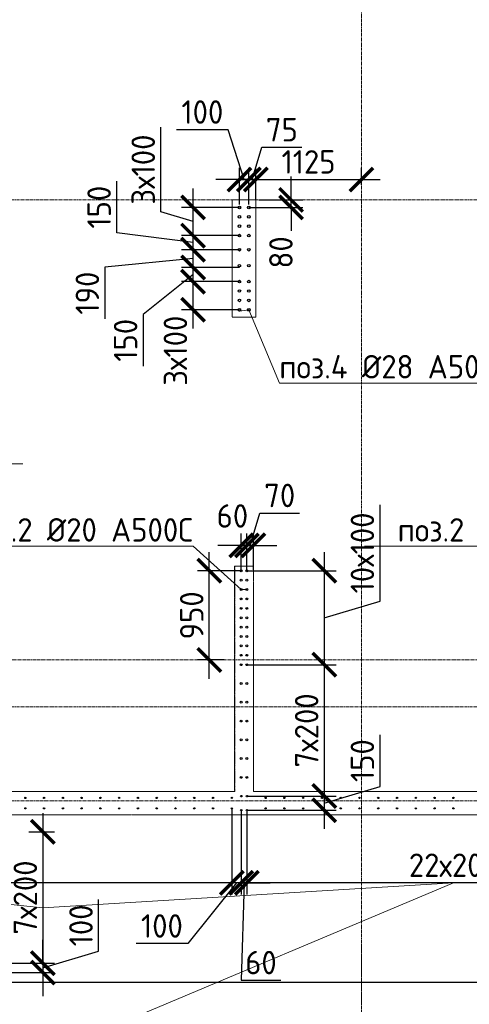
# Model space of a CAD drawing. Header units: millimetres. Extents: x 376598 to 1249954, y -318491 to -22134.
# Tile 393 of 444: x 1205705 to 1210495, y -237154 to -226668. Entities that reach past the tile are written whole.
import ezdxf
from ezdxf import colors
from ezdxf.entities.mleader import LeaderData, LeaderLine
from ezdxf.math import Vec2, Vec3

# ---------------------------------------------------------------- set-up
doc = ezdxf.new("R2010")
doc.units = ezdxf.units.MM
for name, pattern in [('01 Штриховая _4 мм_', [6, 3.5, -2.5]), ('______5', [1100, 800, -100, 100, -100]), ('HIDDEN2', [4.7625, 3.175, -1.5875]), ('осевая', [50.8, 31.75, -6.35, 6.35, -6.35])]:
    doc.linetypes.add(name, pattern=pattern)
for name, color, linetype, lineweight in [('0 Фундамент', 5, 'Continuous', 30), ('1 Стены', 3, 'Continuous', 30), ('Оси', 40, '______5', 18), ('подоснова', 151, 'Continuous', 5), ('РАЗМЕРЫ', 1, 'Continuous', 9), ('СТЕНЫ', 3, 'Continuous', 30)]:
    doc.layers.add(name, color=color, linetype=linetype, lineweight=lineweight)
doc.styles.add('GOST-2.304_Type-B', font='GOST_Common.ttf')
doc.dimstyles.new('СПДС', dxfattribs={"dimscale": 100, "dimtxt": 2.5, "dimasz": 2.5, "dimexe": 1.25, "dimexo": 0, "dimtad": 1, "dimdec": 0, "dimtxsty": 'GOST-2.304_Type-B', "dimblk": 'ARCHTICK', "dimcen": 2.5, "dimdle": 2, "dimadec": 0, "dimazin": 2, "dimtfac": 0.75, "dimtdec": 0, "dimtmove": 1, "dimatfit": 3, "dimfxl": 1, "dimtolj": 1, "dimarcsym": 1})

# ---------------------------------------------------------------- blocks, each defined once
blk = doc.blocks.new('оси 2.2-2.3')
at = {"layer": 'Оси', "color": 16, "linetype": 'осевая', "lineweight": 0, "transparency": 33554687}
for p, q in [((487804.9, -104267.9), (487804.9, -134893.5)), ((468076.3, -121995.4), (524372.9, -121995.4)), ((468653.8, -126895.4), (523707.4, -126895.4)), ((468076.3, -127395.4), (524372.9, -127395.4)), ((468076.3, -128395.4), (524372.9, -128395.4))]:
    blk.add_line(p, q, dxfattribs=at)
blk = doc.blocks.new('стены тп')
at = {"layer": '1 Стены', "color": 252, "linetype": 'HIDDEN2', "lineweight": 0, "true_color": 0x939598}
for p, q in [((874815, -203026), (874565, -203026)), ((874565, -203026), (874565, -204276)), ((874815, -204276), (874815, -203026)), ((874565, -204276), (874815, -204276)), ((874791, -206926), (874591, -206926)), ((874591, -206926), (874591, -209326)), ((874791, -209326), (874791, -206926)), ((874591, -209326), (866691, -209326)), ((879191, -209326), (874791, -209326)), ((872191, -209576), (881691, -209576)), ((875941, -211577), (875941, -210965)), ((875941, -211577), (875941, -210965))]:
    blk.add_line(p, q, dxfattribs=at)
blk = doc.blocks.new('_ArchTick')
at = {"color": 0, "linetype": 'ByBlock', "const_width": 0.15}
blk.add_lwpolyline([(-0.5, -0.5), (0.5, 0.5)], dxfattribs=at)
blk = doc.blocks.new('*D3074')
at = {"layer": 'DEFPOINTS', "color": 0, "lineweight": 0, "transparency": 16777216}
for p in [(1208145, -228370), (1208221, -228587, 360), (1208145, -228637)]:
    blk.add_point(p, dxfattribs=at)
at = {"layer": 'РАЗМЕРЫ', "color": 0, "lineweight": -2, "transparency": 16777216}
for p, q in [((1208183, -228370), (1208286, -228026)), ((1208286, -228026), (1208710, -228026)), ((1208145, -228637), (1208145, -228245)), ((1208221, -228587), (1208221, -228245)), ((1208145, -228370), (1207895, -228370)), ((1208221, -228370), (1208145, -228370)), ((1208221, -228370), (1208145, -228370)), ((1208221, -228370), (1208471, -228370))]:
    blk.add_line(p, q, dxfattribs=at)
at = {"layer": 'РАЗМЕРЫ', "color": 0, "lineweight": -2, "transparency": 16777216, "xscale": 250, "yscale": 250, "zscale": 250}
blk.add_blockref('_ArchTick', (1208145, -228370), dxfattribs=at)
at = {"layer": 'РАЗМЕРЫ', "color": 0, "lineweight": -2, "transparency": 16777216, "xscale": 250, "yscale": 250, "zscale": 250, "rotation": 180}
blk.add_blockref('_ArchTick', (1208221, -228370), dxfattribs=at)
at = {"layer": 'РАЗМЕРЫ', "color": 0, "lineweight": 0, "transparency": 16777216, "insert": (1208498, -227839), "char_height": 250, "attachment_point": 5, "style": 'GOST-2.304_Type-B'}
blk.add_mtext('\\A1;75', dxfattribs=at)
blk = doc.blocks.new('*D3075')
at = {"layer": 'DEFPOINTS', "color": 0, "lineweight": 0, "transparency": 16777216}
for p in [(1208045, -228370), (1208045, -228637, -360), (1208145, -228637)]:
    blk.add_point(p, dxfattribs=at)
at = {"layer": 'РАЗМЕРЫ', "color": 0, "lineweight": -2, "transparency": 16777216}
for p, q in [((1207926, -227839), (1207376, -227839)), ((1208095, -228370), (1207926, -227839)), ((1208045, -228637), (1208045, -228245)), ((1208145, -228637), (1208145, -228245)), ((1208045, -228370), (1207795, -228370)), ((1208145, -228370), (1208045, -228370)), ((1208145, -228370), (1208045, -228370)), ((1208145, -228370), (1208395, -228370))]:
    blk.add_line(p, q, dxfattribs=at)
at = {"layer": 'РАЗМЕРЫ', "color": 0, "lineweight": -2, "transparency": 16777216, "xscale": 250, "yscale": 250, "zscale": 250}
blk.add_blockref('_ArchTick', (1208045, -228370), dxfattribs=at)
at = {"layer": 'РАЗМЕРЫ', "color": 0, "lineweight": -2, "transparency": 16777216, "xscale": 250, "yscale": 250, "zscale": 250, "rotation": 180}
blk.add_blockref('_ArchTick', (1208145, -228370), dxfattribs=at)
at = {"layer": 'РАЗМЕРЫ', "color": 0, "lineweight": 0, "transparency": 16777216, "insert": (1207651, -227651), "char_height": 250, "attachment_point": 5, "style": 'GOST-2.304_Type-B'}
blk.add_mtext('\\A1;100', dxfattribs=at)
blk = doc.blocks.new('*D3076')
at = {"layer": 'DEFPOINTS', "color": 0, "lineweight": 0, "transparency": 16777216}
for p in [(1209345, -228370), (1209345, -228428), (1208220, -228587, 360)]:
    blk.add_point(p, dxfattribs=at)
at = {"layer": 'РАЗМЕРЫ', "color": 0, "lineweight": -2, "transparency": 16777216}
for p, q in [((1208220, -228587), (1208220, -228245)), ((1209345, -228428), (1209345, -228245)), ((1208020, -228370), (1209545, -228370))]:
    blk.add_line(p, q, dxfattribs=at)
at = {"layer": 'РАЗМЕРЫ', "color": 0, "lineweight": -2, "transparency": 16777216, "xscale": 250, "yscale": 250, "zscale": 250, "rotation": 180}
blk.add_blockref('_ArchTick', (1208220, -228370), dxfattribs=at)
at = {"layer": 'РАЗМЕРЫ', "color": 0, "lineweight": -2, "transparency": 16777216, "xscale": 250, "yscale": 250, "zscale": 250}
blk.add_blockref('_ArchTick', (1209345, -228370), dxfattribs=at)
at = {"layer": 'РАЗМЕРЫ', "color": 0, "lineweight": 0, "transparency": 16777216, "insert": (1208782, -228182), "char_height": 250, "attachment_point": 5, "style": 'GOST-2.304_Type-B'}
blk.add_mtext('\\A1;1125', dxfattribs=at)
blk = doc.blocks.new('*D3358')
at = {"layer": 'DEFPOINTS', "color": 0, "lineweight": 0, "transparency": 16777216}
for p in [(1208254, -228587), (1208596, -228587), (1208145, -228667)]:
    blk.add_point(p, dxfattribs=at)
at = {"layer": 'РАЗМЕРЫ', "color": 0, "lineweight": -2, "transparency": 16777216}
for p, q in [((1208596, -228587), (1208596, -228337)), ((1208254, -228587), (1208721, -228587)), ((1208596, -228667), (1208596, -228587)), ((1208145, -228667), (1208721, -228667)), ((1208596, -228667), (1208596, -228917))]:
    blk.add_line(p, q, dxfattribs=at)
at = {"layer": 'РАЗМЕРЫ', "color": 0, "lineweight": -2, "transparency": 16777216, "xscale": 250, "yscale": 250, "zscale": 250}
for p, rotation in [((1208596, -228587), 270), ((1208596, -228667), 90)]:
    blk.add_blockref('_ArchTick', p, dxfattribs=dict(at, rotation=rotation))
at = {"layer": 'РАЗМЕРЫ', "color": 0, "lineweight": 0, "transparency": 16777216, "insert": (1208488, -229146), "char_height": 250, "attachment_point": 5, "rotation": 90, "style": 'GOST-2.304_Type-B'}
blk.add_mtext('\\A1;80', dxfattribs=at)
blk = doc.blocks.new('_None')
blk = doc.blocks.new('*D3087')
at = {"layer": 'DEFPOINTS', "color": 0, "lineweight": 0, "transparency": 16777216}
for p in [(1208125, -232537), (1208125, -233537), (1208950, -233537)]:
    blk.add_point(p, dxfattribs=at)
at = {"layer": 'РАЗМЕРЫ', "color": 0, "lineweight": -2, "transparency": 16777216}
for p, q in [((1209544, -232859), (1209544, -231834)), ((1208950, -232337), (1208950, -233737)), ((1208125, -232537), (1209075, -232537)), ((1208950, -233037), (1209544, -232859)), ((1208125, -233537), (1209075, -233537))]:
    blk.add_line(p, q, dxfattribs=at)
at = {"layer": 'РАЗМЕРЫ', "color": 0, "lineweight": -2, "transparency": 16777216, "xscale": 250, "yscale": 250, "zscale": 250}
for p, rotation in [((1208950, -232537), 90), ((1208950, -233537), 270)]:
    blk.add_blockref('_ArchTick', p, dxfattribs=dict(at, rotation=rotation))
at = {"layer": 'РАЗМЕРЫ', "color": 0, "lineweight": 0, "transparency": 16777216, "insert": (1209356, -232347), "char_height": 250, "attachment_point": 5, "rotation": 90, "style": 'GOST-2.304_Type-B'}
blk.add_mtext('\\A1;10х100', dxfattribs=at)
blk = doc.blocks.new('*D3088')
at = {"layer": 'DEFPOINTS', "color": 0, "lineweight": 0, "transparency": 16777216}
for p in [(1208125, -233537), (1208125, -234937, -360), (1208950, -234937)]:
    blk.add_point(p, dxfattribs=at)
at = {"layer": 'РАЗМЕРЫ', "color": 0, "lineweight": -2, "transparency": 16777216}
for p, q in [((1208950, -233337), (1208950, -235137)), ((1208125, -233537), (1209075, -233537)), ((1208125, -234937), (1209075, -234937))]:
    blk.add_line(p, q, dxfattribs=at)
at = {"layer": 'РАЗМЕРЫ', "color": 0, "lineweight": -2, "transparency": 16777216, "xscale": 250, "yscale": 250, "zscale": 250}
for p, rotation in [((1208950, -233537), 90), ((1208950, -234937), 270)]:
    blk.add_blockref('_ArchTick', p, dxfattribs=dict(at, rotation=rotation))
at = {"layer": 'РАЗМЕРЫ', "color": 0, "lineweight": 0, "transparency": 16777216, "insert": (1208762, -234237), "char_height": 250, "attachment_point": 5, "rotation": 90, "style": 'GOST-2.304_Type-B'}
blk.add_mtext('\\A1;7х200', dxfattribs=at)
blk = doc.blocks.new('*D3089')
at = {"layer": 'DEFPOINTS', "color": 0, "lineweight": 0, "transparency": 16777216}
for p in [(1208125, -232266), (1208125, -232537), (1208195, -232527)]:
    blk.add_point(p, dxfattribs=at)
at = {"layer": 'РАЗМЕРЫ', "color": 0, "lineweight": -2, "transparency": 16777216}
for p, q in [((1208160, -232266), (1208263, -231922)), ((1208263, -231922), (1208687, -231922)), ((1208125, -232537), (1208125, -232141)), ((1208195, -232527), (1208195, -232141)), ((1208125, -232266), (1207875, -232266)), ((1208195, -232266), (1208125, -232266)), ((1208195, -232266), (1208125, -232266)), ((1208195, -232266), (1208445, -232266))]:
    blk.add_line(p, q, dxfattribs=at)
at = {"layer": 'РАЗМЕРЫ', "color": 0, "lineweight": -2, "transparency": 16777216, "xscale": 250, "yscale": 250, "zscale": 250}
blk.add_blockref('_ArchTick', (1208125, -232266), dxfattribs=at)
at = {"layer": 'РАЗМЕРЫ', "color": 0, "lineweight": -2, "transparency": 16777216, "xscale": 250, "yscale": 250, "zscale": 250, "rotation": 180}
blk.add_blockref('_ArchTick', (1208195, -232266), dxfattribs=at)
at = {"layer": 'РАЗМЕРЫ', "color": 0, "lineweight": 0, "transparency": 16777216, "insert": (1208475, -231735), "char_height": 250, "attachment_point": 5, "style": 'GOST-2.304_Type-B'}
blk.add_mtext('\\A1;70', dxfattribs=at)
blk = doc.blocks.new('*D3090')
at = {"layer": 'DEFPOINTS', "color": 0, "lineweight": 0, "transparency": 16777216}
for p in [(1208065, -232266), (1208125, -232449), (1208065, -232537)]:
    blk.add_point(p, dxfattribs=at)
at = {"layer": 'РАЗМЕРЫ', "color": 0, "lineweight": -2, "transparency": 16777216}
for p, q in [((1208065, -232537), (1208065, -232141)), ((1208125, -232449), (1208125, -232141)), ((1208065, -232266), (1207815, -232266)), ((1208125, -232266), (1208065, -232266)), ((1208125, -232266), (1208375, -232266))]:
    blk.add_line(p, q, dxfattribs=at)
at = {"layer": 'РАЗМЕРЫ', "color": 0, "lineweight": -2, "transparency": 16777216, "xscale": 250, "yscale": 250, "zscale": 250}
blk.add_blockref('_ArchTick', (1208065, -232266), dxfattribs=at)
at = {"layer": 'РАЗМЕРЫ', "color": 0, "lineweight": -2, "transparency": 16777216, "xscale": 250, "yscale": 250, "zscale": 250, "rotation": 180}
blk.add_blockref('_ArchTick', (1208125, -232266), dxfattribs=at)
at = {"layer": 'РАЗМЕРЫ', "color": 0, "lineweight": 0, "transparency": 16777216, "insert": (1207971, -231953), "char_height": 250, "attachment_point": 5, "style": 'GOST-2.304_Type-B'}
blk.add_mtext('\\A1;60', dxfattribs=at)
blk = doc.blocks.new('*D3091')
at = {"layer": 'DEFPOINTS', "color": 0, "lineweight": 0, "transparency": 16777216}
for p in [(1208125, -234937, -360), (1208133, -235087, -360), (1208950, -235087)]:
    blk.add_point(p, dxfattribs=at)
at = {"layer": 'РАЗМЕРЫ', "color": 0, "lineweight": -2, "transparency": 16777216}
for p, q in [((1209544, -234834), (1209544, -234284)), ((1208950, -234737), (1208950, -235287)), ((1208950, -235012), (1209544, -234834)), ((1208125, -234937), (1209075, -234937)), ((1208133, -235087), (1209075, -235087))]:
    blk.add_line(p, q, dxfattribs=at)
at = {"layer": 'РАЗМЕРЫ', "color": 0, "lineweight": -2, "transparency": 16777216, "xscale": 250, "yscale": 250, "zscale": 250}
for p, rotation in [((1208950, -234937), 90), ((1208950, -235087), 270)]:
    blk.add_blockref('_ArchTick', p, dxfattribs=dict(at, rotation=rotation))
at = {"layer": 'РАЗМЕРЫ', "color": 0, "lineweight": 0, "transparency": 16777216, "insert": (1209356, -234559), "char_height": 250, "attachment_point": 5, "rotation": 90, "style": 'GOST-2.304_Type-B'}
blk.add_mtext('\\A1;150', dxfattribs=at)
blk = doc.blocks.new('*D3092')
at = {"layer": 'DEFPOINTS', "color": 0, "lineweight": 0, "transparency": 16777216}
for p in [(1207725, -232537), (1208065, -232537), (1207883, -233487)]:
    blk.add_point(p, dxfattribs=at)
at = {"layer": 'РАЗМЕРЫ', "color": 0, "lineweight": -2, "transparency": 16777216}
for p, q in [((1207725, -233687), (1207725, -232337)), ((1208065, -232537), (1207600, -232537)), ((1207883, -233487), (1207600, -233487))]:
    blk.add_line(p, q, dxfattribs=at)
at = {"layer": 'РАЗМЕРЫ', "color": 0, "lineweight": -2, "transparency": 16777216, "xscale": 250, "yscale": 250, "zscale": 250}
for p, rotation in [((1207725, -232537), 90), ((1207725, -233487), 270)]:
    blk.add_blockref('_ArchTick', p, dxfattribs=dict(at, rotation=rotation))
at = {"layer": 'РАЗМЕРЫ', "color": 0, "lineweight": 0, "transparency": 16777216, "insert": (1207538, -233012), "char_height": 250, "attachment_point": 5, "rotation": 90, "style": 'GOST-2.304_Type-B'}
blk.add_mtext('\\A1;950', dxfattribs=at)
blk = doc.blocks.new('*D3373')
at = {"layer": 'DEFPOINTS', "color": 0, "lineweight": 0, "transparency": 16777216}
for p in [(1212525, -235067, -720), (1208125, -235210), (1208125, -235860)]:
    blk.add_point(p, dxfattribs=at)
at = {"layer": 'РАЗМЕРЫ', "color": 0, "lineweight": -2, "transparency": 16777216}
for p, q in [((1212525, -235067), (1212525, -235985)), ((1208125, -235210), (1208125, -235985)), ((1212725, -235860), (1207925, -235860))]:
    blk.add_line(p, q, dxfattribs=at)
at = {"layer": 'РАЗМЕРЫ', "color": 0, "lineweight": -2, "transparency": 16777216, "xscale": 250, "yscale": 250, "zscale": 250, "rotation": 180}
blk.add_blockref('_ArchTick', (1208125, -235860), dxfattribs=at)
at = {"layer": 'РАЗМЕРЫ', "color": 0, "lineweight": -2, "transparency": 16777216, "xscale": 250, "yscale": 250, "zscale": 250}
blk.add_blockref('_ArchTick', (1212525, -235860), dxfattribs=at)
at = {"layer": 'РАЗМЕРЫ', "color": 0, "lineweight": 0, "transparency": 16777216, "insert": (1210325, -235673), "char_height": 250, "attachment_point": 5, "style": 'GOST-2.304_Type-B'}
blk.add_mtext('\\A1;22х200', dxfattribs=at)
blk = doc.blocks.new('*D3374')
at = {"layer": 'DEFPOINTS', "color": 0, "lineweight": 0, "transparency": 16777216}
for p in [(1208065, -235087, -360), (1208125, -235087, -360), (1208065, -235860)]:
    blk.add_point(p, dxfattribs=at)
at = {"layer": 'РАЗМЕРЫ', "color": 0, "lineweight": -2, "transparency": 16777216}
for p, q in [((1208065, -235087), (1208065, -235985)), ((1208125, -235087), (1208125, -235985)), ((1208065, -235860), (1207815, -235860)), ((1208095, -235860), (1208063, -236898)), ((1208125, -235860), (1208065, -235860)), ((1208125, -235860), (1208065, -235860)), ((1208125, -235860), (1208375, -235860)), ((1208063, -236898), (1208488, -236898))]:
    blk.add_line(p, q, dxfattribs=at)
at = {"layer": 'РАЗМЕРЫ', "color": 0, "lineweight": -2, "transparency": 16777216, "xscale": 250, "yscale": 250, "zscale": 250}
blk.add_blockref('_ArchTick', (1208065, -235860), dxfattribs=at)
at = {"layer": 'РАЗМЕРЫ', "color": 0, "lineweight": -2, "transparency": 16777216, "xscale": 250, "yscale": 250, "zscale": 250, "rotation": 180}
blk.add_blockref('_ArchTick', (1208125, -235860), dxfattribs=at)
at = {"layer": 'РАЗМЕРЫ', "color": 0, "lineweight": 0, "transparency": 16777216, "insert": (1208275, -236710), "char_height": 250, "attachment_point": 5, "style": 'GOST-2.304_Type-B'}
blk.add_mtext('\\A1;60', dxfattribs=at)
blk = doc.blocks.new('*D3375')
at = {"layer": 'DEFPOINTS', "color": 0, "lineweight": 0, "transparency": 16777216}
for p in [(1207965, -235067, -720), (1208065, -235087, -360), (1207965, -235860)]:
    blk.add_point(p, dxfattribs=at)
at = {"layer": 'РАЗМЕРЫ', "color": 0, "lineweight": -2, "transparency": 16777216}
for p, q in [((1207965, -235067), (1207965, -235985)), ((1208065, -235087), (1208065, -235985)), ((1208015, -235860), (1207495, -236507)), ((1207965, -235860), (1207715, -235860)), ((1208065, -235860), (1207965, -235860)), ((1208065, -235860), (1207965, -235860)), ((1208065, -235860), (1208315, -235860)), ((1207495, -236507), (1206945, -236507))]:
    blk.add_line(p, q, dxfattribs=at)
at = {"layer": 'РАЗМЕРЫ', "color": 0, "lineweight": -2, "transparency": 16777216, "xscale": 250, "yscale": 250, "zscale": 250}
blk.add_blockref('_ArchTick', (1207965, -235860), dxfattribs=at)
at = {"layer": 'РАЗМЕРЫ', "color": 0, "lineweight": -2, "transparency": 16777216, "xscale": 250, "yscale": 250, "zscale": 250, "rotation": 180}
blk.add_blockref('_ArchTick', (1208065, -235860), dxfattribs=at)
at = {"layer": 'РАЗМЕРЫ', "color": 0, "lineweight": 0, "transparency": 16777216, "insert": (1207220, -236320), "char_height": 250, "attachment_point": 5, "style": 'GOST-2.304_Type-B'}
blk.add_mtext('\\A1;100', dxfattribs=at)
blk = doc.blocks.new('*D3376')
at = {"layer": 'DEFPOINTS', "color": 0, "lineweight": 0, "transparency": 16777216}
for p in [(1200165, -235067, -720), (1207965, -235067, -720), (1200165, -235860)]:
    blk.add_point(p, dxfattribs=at)
at = {"layer": 'РАЗМЕРЫ', "color": 0, "lineweight": -2, "transparency": 16777216}
for p, q in [((1200165, -235067), (1200165, -235985)), ((1207965, -235067), (1207965, -235985)), ((1208165, -235860), (1199965, -235860))]:
    blk.add_line(p, q, dxfattribs=at)
at = {"layer": 'РАЗМЕРЫ', "color": 0, "lineweight": -2, "transparency": 16777216, "xscale": 250, "yscale": 250, "zscale": 250, "rotation": 180}
blk.add_blockref('_ArchTick', (1200165, -235860), dxfattribs=at)
at = {"layer": 'РАЗМЕРЫ', "color": 0, "lineweight": -2, "transparency": 16777216, "xscale": 250, "yscale": 250, "zscale": 250}
blk.add_blockref('_ArchTick', (1207965, -235860), dxfattribs=at)
at = {"layer": 'РАЗМЕРЫ', "color": 0, "lineweight": 0, "transparency": 16777216, "insert": (1204065, -235673), "char_height": 250, "attachment_point": 5, "style": 'GOST-2.304_Type-B'}
blk.add_mtext('\\A1;39х200', dxfattribs=at)
blk = doc.blocks.new('*D3387')
at = {"layer": 'DEFPOINTS', "color": 0, "lineweight": 0, "transparency": 16777216}
for p in [(1205801, -235317), (1205025, -236717, -17), (1205952, -236717)]:
    blk.add_point(p, dxfattribs=at)
at = {"layer": 'РАЗМЕРЫ', "color": 0, "lineweight": -2, "transparency": 16777216}
for p, q in [((1205952, -235117), (1205952, -236917)), ((1205801, -235317), (1206077, -235317)), ((1205025, -236717), (1206077, -236717))]:
    blk.add_line(p, q, dxfattribs=at)
at = {"layer": 'РАЗМЕРЫ', "color": 0, "lineweight": -2, "transparency": 16777216, "xscale": 250, "yscale": 250, "zscale": 250}
for p, rotation in [((1205952, -235317), 90), ((1205952, -236717), 270)]:
    blk.add_blockref('_ArchTick', p, dxfattribs=dict(at, rotation=rotation))
at = {"layer": 'РАЗМЕРЫ', "color": 0, "lineweight": 0, "transparency": 16777216, "insert": (1205765, -236017), "char_height": 250, "attachment_point": 5, "rotation": 90, "style": 'GOST-2.304_Type-B'}
blk.add_mtext('\\A1;7х200', dxfattribs=at)
blk = doc.blocks.new('*D3084')
at = {"layer": 'DEFPOINTS', "color": 0, "lineweight": 0, "transparency": 16777216}
for p in [(1205649, -236717), (1205525, -236817), (1205952, -236817)]:
    blk.add_point(p, dxfattribs=at)
at = {"layer": 'РАЗМЕРЫ', "color": 0, "lineweight": -2, "transparency": 16777216}
for p, q in [((1206546, -236589), (1206546, -236039)), ((1205952, -236717), (1205952, -236467)), ((1205952, -236767), (1206546, -236589)), ((1205649, -236717), (1206077, -236717)), ((1205952, -236717), (1205952, -236817)), ((1205952, -236717), (1205952, -236817)), ((1205525, -236817), (1206077, -236817)), ((1205952, -236817), (1205952, -237067))]:
    blk.add_line(p, q, dxfattribs=at)
at = {"layer": 'РАЗМЕРЫ', "color": 0, "lineweight": -2, "transparency": 16777216, "xscale": 250, "yscale": 250, "zscale": 250}
for p, rotation in [((1205952, -236717), 270), ((1205952, -236817), 90)]:
    blk.add_blockref('_ArchTick', p, dxfattribs=dict(at, rotation=rotation))
at = {"layer": 'РАЗМЕРЫ', "color": 0, "lineweight": 0, "transparency": 16777216, "insert": (1206358, -236314), "char_height": 250, "attachment_point": 5, "rotation": 90, "style": 'GOST-2.304_Type-B'}
blk.add_mtext('\\A1;100', dxfattribs=at)
blk = doc.blocks.new('*D3197')
at = {"layer": 'DEFPOINTS', "color": 0, "lineweight": 0, "transparency": 16777216}
for p in [(1207552, -229457), (1208045, -229457, -360), (1208045, -229757, -360)]:
    blk.add_point(p, dxfattribs=at)
at = {"layer": 'РАЗМЕРЫ', "color": 0, "lineweight": -2, "transparency": 16777216}
for p, q in [((1207552, -229957), (1207552, -229257)), ((1208045, -229457), (1207427, -229457)), ((1208045, -229757), (1207427, -229757))]:
    blk.add_line(p, q, dxfattribs=at)
at = {"layer": 'РАЗМЕРЫ', "color": 0, "lineweight": -2, "transparency": 16777216, "xscale": 250, "yscale": 250, "zscale": 250}
for p, rotation in [((1207552, -229457), 90), ((1207552, -229757), 270)]:
    blk.add_blockref('_ArchTick', p, dxfattribs=dict(at, rotation=rotation))
at = {"layer": 'РАЗМЕРЫ', "color": 0, "lineweight": 0, "transparency": 16777216, "insert": (1207364, -230193), "char_height": 250, "attachment_point": 5, "rotation": 90, "style": 'GOST-2.304_Type-B'}
blk.add_mtext('\\A1;3х100', dxfattribs=at)
blk = doc.blocks.new('*D3198')
at = {"layer": 'DEFPOINTS', "color": 0, "lineweight": 0, "transparency": 16777216}
for p in [(1207552, -228667), (1208045, -228667, -360), (1208045, -228967, -360)]:
    blk.add_point(p, dxfattribs=at)
at = {"layer": 'РАЗМЕРЫ', "color": 0, "lineweight": -2, "transparency": 16777216}
for p, q in [((1207208, -228714), (1207208, -227814)), ((1207552, -229167), (1207552, -228467)), ((1207552, -228817), (1207208, -228714)), ((1208045, -228667), (1207427, -228667)), ((1208045, -228967), (1207427, -228967))]:
    blk.add_line(p, q, dxfattribs=at)
at = {"layer": 'РАЗМЕРЫ', "color": 0, "lineweight": -2, "transparency": 16777216, "xscale": 250, "yscale": 250, "zscale": 250}
for p, rotation in [((1207552, -228667), 90), ((1207552, -228967), 270)]:
    blk.add_blockref('_ArchTick', p, dxfattribs=dict(at, rotation=rotation))
at = {"layer": 'РАЗМЕРЫ', "color": 0, "lineweight": 0, "transparency": 16777216, "insert": (1207021, -228264), "char_height": 250, "attachment_point": 5, "rotation": 90, "style": 'GOST-2.304_Type-B'}
blk.add_mtext('\\A1;3х100', dxfattribs=at)
blk = doc.blocks.new('*D3199')
at = {"layer": 'DEFPOINTS', "color": 0, "lineweight": 0, "transparency": 16777216}
for p in [(1207552, -228967), (1207872, -228967), (1207872, -229117)]:
    blk.add_point(p, dxfattribs=at)
at = {"layer": 'РАЗМЕРЫ', "color": 0, "lineweight": -2, "transparency": 16777216}
for p, q in [((1206738, -228939), (1206738, -228389)), ((1207552, -229317), (1207552, -228767)), ((1207552, -229042), (1206738, -228939)), ((1207872, -228967), (1207427, -228967)), ((1207872, -229117), (1207427, -229117))]:
    blk.add_line(p, q, dxfattribs=at)
at = {"layer": 'РАЗМЕРЫ', "color": 0, "lineweight": -2, "transparency": 16777216, "xscale": 250, "yscale": 250, "zscale": 250}
for p, rotation in [((1207552, -228967), 90), ((1207552, -229117), 270)]:
    blk.add_blockref('_ArchTick', p, dxfattribs=dict(at, rotation=rotation))
at = {"layer": 'РАЗМЕРЫ', "color": 0, "lineweight": 0, "transparency": 16777216, "insert": (1206551, -228664), "char_height": 250, "attachment_point": 5, "rotation": 90, "style": 'GOST-2.304_Type-B'}
blk.add_mtext('\\A1;150', dxfattribs=at)
blk = doc.blocks.new('*D3200')
at = {"layer": 'DEFPOINTS', "color": 0, "lineweight": 0, "transparency": 16777216}
for p in [(1207552, -229307), (1208045, -229307), (1208045, -229457, -720)]:
    blk.add_point(p, dxfattribs=at)
at = {"layer": 'РАЗМЕРЫ', "color": 0, "lineweight": -2, "transparency": 16777216}
for p, q in [((1207552, -229657), (1207552, -229107)), ((1208045, -229307), (1207427, -229307)), ((1207552, -229382), (1207021, -229807)), ((1208045, -229457), (1207427, -229457)), ((1207021, -229807), (1207021, -230357))]:
    blk.add_line(p, q, dxfattribs=at)
at = {"layer": 'РАЗМЕРЫ', "color": 0, "lineweight": -2, "transparency": 16777216, "xscale": 250, "yscale": 250, "zscale": 250}
for p, rotation in [((1207552, -229307), 90), ((1207552, -229457), 270)]:
    blk.add_blockref('_ArchTick', p, dxfattribs=dict(at, rotation=rotation))
at = {"layer": 'РАЗМЕРЫ', "color": 0, "lineweight": 0, "transparency": 16777216, "insert": (1206833, -230082), "char_height": 250, "attachment_point": 5, "rotation": 90, "style": 'GOST-2.304_Type-B'}
blk.add_mtext('\\A1;150', dxfattribs=at)
blk = doc.blocks.new('*D3201')
at = {"layer": 'DEFPOINTS', "color": 0, "lineweight": 0, "transparency": 16777216}
for p in [(1207552, -229117), (1208045, -229117, -720), (1208045, -229307)]:
    blk.add_point(p, dxfattribs=at)
at = {"layer": 'РАЗМЕРЫ', "color": 0, "lineweight": -2, "transparency": 16777216}
for p, q in [((1207552, -229507), (1207552, -228917)), ((1208045, -229117), (1207427, -229117)), ((1207552, -229212), (1206613, -229305)), ((1206613, -229305), (1206613, -229855)), ((1208045, -229307), (1207427, -229307))]:
    blk.add_line(p, q, dxfattribs=at)
at = {"layer": 'РАЗМЕРЫ', "color": 0, "lineweight": -2, "transparency": 16777216, "xscale": 250, "yscale": 250, "zscale": 250}
for p, rotation in [((1207552, -229117), 90), ((1207552, -229307), 270)]:
    blk.add_blockref('_ArchTick', p, dxfattribs=dict(at, rotation=rotation))
at = {"layer": 'РАЗМЕРЫ', "color": 0, "lineweight": 0, "transparency": 16777216, "insert": (1206426, -229580), "char_height": 250, "attachment_point": 5, "rotation": 90, "style": 'GOST-2.304_Type-B'}
blk.add_mtext('\\A1;190', dxfattribs=at)
blk = doc.blocks.new('стены  тп')
at = {"layer": 'СТЕНЫ', "color": 251, "linetype": '01 Штриховая _4 мм_', "lineweight": 0, "true_color": 0x636466}
for p, q in [((554937, -332126, 3100), (554687, -332126, 3100)), ((554687, -332126, 3100), (554687, -333376, 3100)), ((554937, -333376, 3100), (554937, -332126, 3100)), ((554687, -333376, 3100), (554937, -333376, 3100)), ((554912, -336026, 3100), (554712, -336026, 3100)), ((554712, -336026, 3100), (554712, -338426, 3100)), ((554912, -338426, 3100), (554912, -336026, 3100)), ((554712, -338426, 3100), (546812, -338426, 3100)), ((559312, -338426, 3100), (554912, -338426, 3100)), ((552312, -338676, 3100), (561812, -338676, 3100))]:
    blk.add_line(p, q, dxfattribs=at)

msp = doc.modelspace()

# ---------------------------------------------------------------- linework, layer by layer
at = {"layer": '0 Фундамент'}
msp.add_lwpolyline([(1195694.8, -212737.2), (1195694.8, -236917.2), (1203044.8, -236917.2), (1203044.8, -236917.2), (1215544.8, -236917.2), (1215544.8, -236917.2), (1217894.8, -236917.2), (1217894.8, -236917.2), (1243344.8, -236917.2), (1243344.8, -232837.2), (1244824.8, -232837.2), (1244824.8, -224237.2), (1243344.8, -224237.2), (1243344.8, -212737.2), (1195694.8, -212737.2)], dxfattribs=at)
at = {"layer": '1 Стены', "color": 252, "lineweight": 0, "true_color": 0x939598}
for p, q in [((1207995.1, -228587.2, -720), (1208195.1, -228587.2, -720)), ((1207995.1, -228587.2, -720), (1208195.1, -228587.2, -720)), ((1208195, -229837.2, -720), (1207995, -229837.2, -720)), ((1208195, -229837.2, -720), (1207995, -229837.2, -720)), ((1208195.1, -229837.2, -720), (1207995, -229837.2, -720)), ((1208195.1, -229837.2, -720), (1207995.1, -229837.2, -720))]:
    msp.add_line(p, q, dxfattribs=at)
at = {"layer": 'РАЗМЕРЫ', "color": 5, "linetype": 'Continuous', "lineweight": 30}
for centre in [(1208045, -228667.2, -720), (1208145.3, -228667.2, -720), (1208045, -228767.2, -720), (1208145.3, -228767.2, -720), (1208045, -228867.2, -720), (1208145.3, -228867.2, -720), (1208045, -228967.2, -720), (1208145.3, -228967.2, -720), (1208045, -229117.2, -720), (1208145.3, -229117.2, -720), (1208045, -229287.2, -720), (1208145.3, -229287.2, -720), (1208045, -229457.2, -720), (1208145.3, -229457.2, -720), (1208045, -229557.2, -720), (1208145.3, -229557.2, -720), (1208045, -229657.2, -720), (1208145.3, -229657.2, -720), (1208045, -229757.2, -720), (1208145.3, -229757.2, -720)]:
    msp.add_circle(centre, 14, dxfattribs=at)
at = {"layer": 'РАЗМЕРЫ', "color": 6, "linetype": 'Continuous', "lineweight": 30}
for centre, radius in [((1208065, -232537.2), 10), ((1208125.3, -232537.2), 10), ((1208065, -232637.2), 10), ((1208125.3, -232637.2), 10), ((1208065, -232737.2), 10), ((1208125.3, -232737.2), 10), ((1208065, -232837.2), 10), ((1208125.3, -232837.2), 10), ((1208065, -232937.2), 10), ((1208125.3, -232937.2), 10), ((1208065, -233037.2), 10), ((1208125.3, -233037.2), 10), ((1208065, -233137.2), 10), ((1208125.3, -233137.2), 10), ((1208065, -233237.2), 10), ((1208065, -233337.2), 10), ((1208125.3, -233237.2), 10), ((1208125.3, -233337.2), 10), ((1208065, -233437.2), 10), ((1208125.3, -233437.2), 10), ((1208065, -233537.2), 10), ((1208125.3, -233537.2), 10), ((1208065, -233737.2), 10), ((1208125.3, -233737.2), 10), ((1208065, -233937.2), 10), ((1208125.3, -233937.2), 10), ((1208065, -234137.2), 10), ((1208125.3, -234137.2), 10), ((1208065, -234337.2), 10), ((1208125.3, -234337.2), 10), ((1208065, -234537.2), 10), ((1208125.3, -234537.2), 10), ((1208065, -234737.2), 10), ((1208125.3, -234737.2), 10), ((1208064.9, -234937.2, -360), 8), ((1208125.2, -234937.2, -360), 8), ((1208064.9, -235087.2, -360), 8), ((1208125.2, -235087.2, -360), 8)]:
    msp.add_circle(centre, radius, dxfattribs=at)
at = {"layer": 'РАЗМЕРЫ', "color": 8, "linetype": 'Continuous', "lineweight": 30}
for centre in [(1205764.9, -234956.8, -720), (1205964.9, -234956.8, -720), (1206164.9, -234956.8, -720), (1206364.9, -234956.8, -720), (1206564.9, -234956.8, -720), (1206764.9, -234956.8, -720), (1206964.9, -234956.8, -720), (1207164.9, -234956.8, -720), (1207364.9, -234956.8, -720), (1207564.9, -234956.8, -720), (1207764.9, -234956.8, -720), (1207964.9, -234956.8, -720), (1208324.9, -234956.8, -720), (1208524.9, -234956.8, -720), (1208724.9, -234956.8, -720), (1208924.9, -234956.8, -720), (1209124.9, -234956.8, -720), (1209324.9, -234956.8, -720), (1209524.9, -234956.8, -720), (1209724.9, -234956.8, -720), (1209924.9, -234956.8, -720), (1210124.9, -234956.8, -720), (1210324.9, -234956.8, -720), (1205764.9, -235067.2, -720), (1205964.9, -235067.2, -720), (1206164.9, -235067.2, -720), (1206364.9, -235067.2, -720), (1206564.9, -235067.2, -720), (1206764.9, -235067.2, -720), (1206964.9, -235067.2, -720), (1207164.9, -235067.2, -720), (1207364.9, -235067.2, -720), (1207564.9, -235067.2, -720), (1207764.9, -235067.2, -720), (1207964.9, -235067.2, -720), (1208324.9, -235067.2, -720), (1208524.9, -235067.2, -720), (1208724.9, -235067.2, -720), (1208924.9, -235067.2, -720), (1209124.9, -235067.2, -720), (1209324.9, -235067.2, -720), (1209524.9, -235067.2, -720), (1209724.9, -235067.2, -720), (1209924.9, -235067.2, -720), (1210124.9, -235067.2, -720), (1210324.9, -235067.2, -720)]:
    msp.add_circle(centre, 7, dxfattribs=at)

# ---------------------------------------------------------------- block references
at = {"layer": 'РАЗМЕРЫ', "color": 1}
for name, p in [('оси 2.2-2.3', (721540.1, -106591.8)), ('стены тп', (333404.4, -25561.5))]:
    msp.add_blockref(name, p, dxfattribs=at)
at = {"layer": 'РАЗМЕРЫ'}
msp.add_blockref('стены  тп', (653282.7, 103538.6, -3100), dxfattribs=at)

# ---------------------------------------------------------------- dimensions: what is measured, and where the dimension line sits
at = {"layer": 'РАЗМЕРЫ', "lineweight": 0}
dim = msp.add_linear_dim(base=(1208045.1, -228370, -360), p1=(1208145.5, -228637.2, -360), p2=(1208045.1, -228637.2, -720), dimstyle='СПДС', dxfattribs=at)
dim.commit()
dim.dimension.update_dxf_attribs({"geometry": '*D3075', "text_midpoint": (1207863.5, -227838.7, -360), "dimtype": 160})
for base, p1, p2, picture, middle in [((1208145.5, -228370, -360), (1208220.8, -228587.2), (1208145.5, -228637.2, -360), '*D3074', (1208348.8, -227838.7, -360)), ((1209344.8, -228370, -360), (1208219.8, -228587.2), (1209344.8, -228428.4, -360), '*D3076', (1208782.3, -228182.5, -360))]:
    dim = msp.add_linear_dim(base=base, p1=p1, p2=p2, dimstyle='СПДС', dxfattribs=at)
    dim.commit()
    dim.dimension.update_dxf_attribs({"geometry": picture, "text_midpoint": middle})
dim = msp.add_linear_dim(base=(1207551.9, -228667.2, -360), p1=(1208045, -228967.2, -720), p2=(1208045, -228667.2, -720), angle=90, text='3х100', dimstyle='СПДС', dxfattribs=at)
dim.commit()
dim.dimension.update_dxf_attribs({"geometry": '*D3198', "text_midpoint": (1207020.7, -228651.5, -360)})
for base, p1, p2, picture, middle in [((1207551.9, -228967.2, -360), (1207871.6, -229117.2, -360), (1207871.6, -228967.2, -360), '*D3199', (1206738.1, -228876.5, -360)), ((1208596.5, -228587.2, -720), (1208145.3, -228667.2, -720), (1208253.6, -228587.2, -720), '*D3358', (1208675.2, -229145.7, -720))]:
    dim = msp.add_linear_dim(base=base, p1=p1, p2=p2, angle=90, dimstyle='СПДС', dxfattribs=at)
    dim.commit()
    dim.dimension.update_dxf_attribs({"geometry": picture, "text_midpoint": middle, "dimtype": 160})
at = {"layer": 'РАЗМЕРЫ', "color": 1, "lineweight": 0}
for base, p1, p2, picture, middle in [((1207551.9, -229117.2), (1208044.9, -229307.4), (1208045, -229117.2, -720), '*D3201', (1206613.4, -229367.4)), ((1207551.9, -229307.4), (1208045, -229457.2, -720), (1208044.9, -229307.4), '*D3200', (1207020.7, -229869.5))]:
    dim = msp.add_linear_dim(base=base, p1=p1, p2=p2, angle=90, dimstyle='СПДС', dxfattribs=at)
    dim.commit()
    dim.dimension.update_dxf_attribs({"geometry": picture, "text_midpoint": middle, "dimtype": 160})
at = {"layer": 'РАЗМЕРЫ', "lineweight": 0}
dim = msp.add_linear_dim(base=(1207551.9, -229457.2, -360), p1=(1208045, -229757.2, -720), p2=(1208045, -229457.2, -720), angle=90, text='3х100', dimstyle='СПДС', dxfattribs=at)
dim.commit()
dim.dimension.update_dxf_attribs({"geometry": '*D3197', "text_midpoint": (1207551.9, -230193.2, -360), "dimtype": 160})
at = {"layer": 'РАЗМЕРЫ', "color": 1, "lineweight": 0}
dim = msp.add_linear_dim(base=(1208125.3, -232266.2), p1=(1208195, -232527.3), p2=(1208125.3, -232537.2), dimstyle='СПДС', dxfattribs=at)
dim.commit()
dim.dimension.update_dxf_attribs({"geometry": '*D3089', "text_midpoint": (1208325.8, -231734.9)})
for base, p1, p2, picture, middle in [((1208065, -232266.2), (1208125.3, -232448.7), (1208065, -232537.2), '*D3090', (1207970.9, -232140)), ((1207964.9, -235860.5), (1208064.9, -235087.2, -360), (1207964.9, -235067.2, -720), '*D3375', (1207432.9, -236507.3)), ((1208064.9, -235860.5), (1208125.2, -235087.2, -360), (1208064.9, -235087.2, -360), '*D3374', (1208125.2, -236897.8))]:
    dim = msp.add_linear_dim(base=base, p1=p1, p2=p2, dimstyle='СПДС', dxfattribs=at)
    dim.commit()
    dim.dimension.update_dxf_attribs({"geometry": picture, "text_midpoint": middle, "dimtype": 160})
for base, p1, p2, text, picture, middle in [((1208949.8, -233537.2), (1208125.3, -232537.2), (1208125.3, -233537.2), '10х100', '*D3087', (1209356.1, -232796.5)), ((1208949.8, -234937.2), (1208125.3, -233537.2), (1208125.2, -234937.2, -360), '7х200', '*D3088', (1208762.3, -234237.2)), ((1205952.2, -236717.2), (1205801.3, -235317.2), (1205025.3, -236717.2, -16.6), '7х200', '*D3387', (1205764.7, -236017.2))]:
    dim = msp.add_linear_dim(base=base, p1=p1, p2=p2, angle=90, text=text, dimstyle='СПДС', dxfattribs=at)
    dim.commit()
    dim.dimension.update_dxf_attribs({"geometry": picture, "text_midpoint": middle})
for base, p1, p2, picture, middle in [((1207725.3, -232537.2), (1207883.3, -233487.2), (1208065, -232537.2), '*D3092', (1207537.8, -233012.2)), ((1208949.8, -235087.2), (1208125.2, -234937.2, -360), (1208133.2, -235087.2, -360), '*D3091', (1209356.1, -234771.5)), ((1205952.2, -236817.2), (1205648.6, -236717.2), (1205525, -236817.2), '*D3084', (1206358.5, -236526.5))]:
    dim = msp.add_linear_dim(base=base, p1=p1, p2=p2, angle=90, dimstyle='СПДС', dxfattribs=at)
    dim.commit()
    dim.dimension.update_dxf_attribs({"geometry": picture, "text_midpoint": middle})
for base, p1, p2, text, picture, middle in [((1200164.9, -235860.5), (1207964.9, -235067.2, -720), (1200164.9, -235067.2, -720), '39х200', '*D3376', (1204064.9, -235673)), ((1208125.2, -235860.5), (1212524.9, -235067.2, -720), (1208125.2, -235209.8), '22х200', '*D3373', (1210325.1, -235673))]:
    dim = msp.add_linear_dim(base=base, p1=p1, p2=p2, text=text, dimstyle='СПДС', dxfattribs=at)
    dim.commit()
    dim.dimension.update_dxf_attribs({"geometry": picture, "text_midpoint": middle})

# ---------------------------------------------------------------- leaders
at = {"layer": 'подоснова', "color": 4, "ltscale": 0.3}
ml = msp.add_multileader_mtext('Standard', dxfattribs=at)
ml.set_content('{\\C2;поз.4 %%C28 А500С }', color=4, style='GOST-2.304_Type-B')
ml.set_leader_properties(color=256, linetype='ByLayer', lineweight=15)
ml.set_arrow_properties(name='NONE')
ml.build(insert=Vec2(0, 0))
ml.multileader.update_dxf_attribs({"text_left_attachment_type": 6, "text_right_attachment_type": 6, "dogleg_length": 0.1, "arrow_head_size": 18})
ctx = ml.context
ctx.base_point, ctx.char_height, ctx.arrow_head_size, ctx.landing_gap_size, ctx.plane_origin = Vec3(1208474.3, -230538.8, -360), 250, 18, 20, Vec3(1213299, -230544.4, -360)
ctx.left_attachment, ctx.right_attachment, ctx.text_align_type = 6, 6, 1
notes = []
notes.append((ctx, [(1, (1, 1, 0), (1208474.2, -230538.8, -360), (1, 0), 0.1, [(1, [(1208047.4, -229771, -360), (1208145.3, -229757.2, -360)], 0, [])])]))
ctx.mtext.insert, ctx.mtext.width, ctx.mtext.alignment, ctx.mtext.flow_direction = Vec3(1209698.6, -230238.8, -360), 4075.871, 2, 5
ml = msp.add_multileader_mtext('Standard', dxfattribs=at)
ml.set_content('{\\C2;поз.2 %%C20 А500С }', color=4, style='GOST-2.304_Type-B')
ml.set_leader_properties(color=256, linetype='ByLayer', lineweight=15)
ml.set_arrow_properties(name='NONE')
ml.build(insert=Vec2(0, 0))
ml.multileader.update_dxf_attribs({"text_left_attachment_type": 6, "text_right_attachment_type": 6, "dogleg_length": 0.1, "arrow_head_size": 18})
ctx = ml.context
ctx.base_point, ctx.char_height, ctx.arrow_head_size, ctx.landing_gap_size, ctx.plane_origin = Vec3(1202962.8, -231398.2, 360), 250, 18, 20, Vec3(1207548.1, -231058.9, 360)
ctx.left_attachment, ctx.right_attachment, ctx.text_align_type = 6, 6, 1
notes.append((ctx, [(1, (1, 1, 0), (1202962.7, -231398.2, 360), (1, 0), 0.1, [(1, [(1202519.8, -233557.2, 360), (1202519.8, -233675.2, 360)], 0, [])])]))
ctx.mtext.insert, ctx.mtext.width, ctx.mtext.alignment, ctx.mtext.flow_direction = Vec3(1204174.7, -231098.2, 360), 4075.871, 2, 5
ml = msp.add_multileader_mtext('Standard', dxfattribs=at)
ml.set_content('{\\C2;поз.2 %%C20 А500С }', color=4, style='GOST-2.304_Type-B')
ml.set_leader_properties(color=256, linetype='ByLayer', lineweight=15)
ml.set_arrow_properties(name='NONE')
ml.build(insert=Vec2(0, 0))
ml.multileader.update_dxf_attribs({"text_left_attachment_type": 6, "text_right_attachment_type": 6, "dogleg_length": 0.1, "arrow_head_size": 18})
ctx = ml.context
ctx.base_point, ctx.char_height, ctx.arrow_head_size, ctx.landing_gap_size, ctx.plane_origin = Vec3(1205130.2, -232276.5), 250, 18, 20, Vec3(1212624.7, -231315.6)
ctx.left_attachment, ctx.right_attachment, ctx.text_align_type = 6, 6, 1
notes.append((ctx, [(0, (1, 1, 0), (1207554, -232276.5), (-1, 0), 0.1, [(1, [(1208125.3, -232737.2), (1208065, -232737.2)], 0, [])])]))
ctx.mtext.insert, ctx.mtext.width, ctx.mtext.alignment, ctx.mtext.flow_direction = Vec3(1206342.1, -231976.5), 4075.871, 2, 5
ml = msp.add_multileader_mtext('Standard', dxfattribs=at)
ml.set_content('{\\C2;поз.2 %%C20 А500С }', color=4, style='GOST-2.304_Type-B')
ml.set_leader_properties(color=256, linetype='ByLayer', lineweight=15)
ml.set_arrow_properties(name='NONE')
ml.build(insert=Vec2(0, 0))
ml.multileader.update_dxf_attribs({"text_left_attachment_type": 6, "text_right_attachment_type": 6, "dogleg_length": 0.1, "arrow_head_size": 18})
ctx = ml.context
ctx.base_point, ctx.char_height, ctx.arrow_head_size, ctx.landing_gap_size, ctx.plane_origin = Vec3(1209730.2, -232276.5), 250, 18, 20, Vec3(1217224.7, -231315.6)
ctx.left_attachment, ctx.right_attachment, ctx.text_align_type = 6, 6, 1
notes.append((ctx, [(0, (1, 1, 0), (1212154, -232276.5), (-1, 0), 0.1, [(1, [(1212725.3, -232737.2), (1212665, -232737.2)], 0, [])])]))
ctx.mtext.insert, ctx.mtext.width, ctx.mtext.alignment, ctx.mtext.flow_direction = Vec3(1210942.1, -231976.5), 4075.871, 2, 5
ml = msp.add_multileader_mtext('Standard', dxfattribs=at)
ml.set_content('{\\C2;поз.5 %%C12 А500С }', color=4, style='GOST-2.304_Type-B')
ml.set_leader_properties(color=256, linetype='ByLayer', lineweight=15)
ml.set_arrow_properties(name='NONE')
ml.build(insert=Vec2(0, 0))
ml.multileader.update_dxf_attribs({"text_left_attachment_type": 6, "text_right_attachment_type": 6, "dogleg_length": 0.1, "arrow_head_size": 18})
ctx = ml.context
ctx.base_point, ctx.char_height, ctx.arrow_head_size, ctx.landing_gap_size, ctx.plane_origin = Vec3(1201341.9, -238641.5), 250, 18, 20, Vec3(1212477.5, -238279)
ctx.left_attachment, ctx.right_attachment, ctx.text_align_type = 6, 6, 1
notes.append((ctx, [(0, (1, 1, 0), (1203715.7, -238641.5), (-1, 0), 0.1, [(1, [(1201147.7, -237555.4), (1197345, -235715.5)], 0, []), (4, [(1203357.1, -235860.5), (1205952.2, -236127.2), (1210325.1, -235860.5)], 0, [])])]))
ctx.mtext.insert, ctx.mtext.width, ctx.mtext.alignment, ctx.mtext.flow_direction = Vec3(1202528.8, -238341.5), 4075.871, 2, 5
for ctx, leaders in notes:
    for number, flags, end, landing, length, lines in leaders:
        leader = LeaderData()
        leader.index, (leader.has_last_leader_line, leader.has_dogleg_vector, leader.attachment_direction) = number, flags
        leader.last_leader_point, leader.dogleg_vector, leader.dogleg_length = Vec3(end), Vec3(landing), length
        for number, points, colour, breaks in lines:
            line = LeaderLine()
            line.index, line.vertices, line.color, line.breaks = number, Vec3.list(points), colors.encode_raw_color(colour), breaks
            leader.lines.append(line)
        ctx.leaders.append(leader)

doc.saveas('drawing.dxf')
